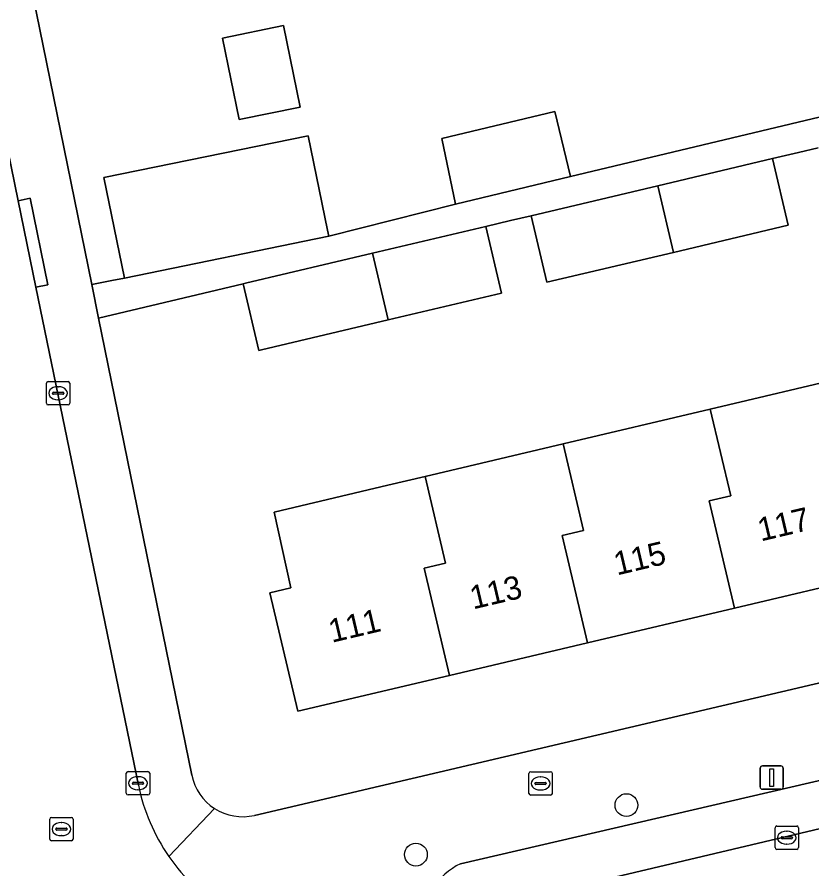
# Model space of a CAD drawing. Extents: x 162989 to 165008, y 383432 to 384338.
# Drawn here: x 164037.81 to 164071.85, y 384093.56 to 384130.05 of the extents above; entities that cross this region are included whole.
import ezdxf

# ---------------------------------------------------------------- set-up
doc = ezdxf.new("R2010")
doc.units = 0
for name, color, linetype in [('IMGEO_Boom', 7, 'Continuous'), ('IMGEO_Brandkraan', 7, 'Continuous'), ('IMGEO_Erf', 7, 'Continuous'), ('IMGEO_Kolk', 7, 'Continuous'), ('IMGEO_Lichtmast', 7, 'Continuous'), ('IMGEO_Pand', 7, 'Continuous'), ('IMGEO_Pand_nummerreeks', 7, 'Continuous'), ('IMGEO_Parkeervlak_open', 7, 'Continuous'), ('IMGEO_Rijbaan_lokaal_open', 7, 'Continuous'), ('IMGEO_Rioolput', 7, 'Continuous'), ('IMGEO_Voetpad_open', 7, 'Continuous')]:
    doc.layers.add(name, color=color, linetype=linetype)

msp = doc.modelspace()

# ---------------------------------------------------------------- linework, layer by layer
at = {"layer": 'IMGEO_Boom'}
for centre in [(164063.903, 384096.294), (164054.887, 384094.176)]:
    msp.add_circle(centre, 0.489, dxfattribs=at)
at = {"layer": 'IMGEO_Brandkraan'}
for p, q in [((164059.728, 384096.796), (164059.728, 384097.648)), ((164059.803, 384097.722), (164060.655, 384097.722)), ((164060.216, 384097.502), (164060.241, 384097.502)), ((164060.729, 384097.648), (164060.729, 384096.796)), ((164059.987, 384097.216), (164059.987, 384097.228)), ((164060.425, 384097.179), (164060.027, 384097.179)), ((164060.03, 384097.265), (164060.428, 384097.265)), ((164060.471, 384097.228), (164060.471, 384097.216)), ((164060.239, 384096.942), (164060.214, 384096.942)), ((164060.655, 384096.722), (164059.803, 384096.722))]:
    msp.add_line(p, q, dxfattribs=at)
for points in [[(164059.728, 384096.796), (164059.728, 384097.648)], [(164059.803, 384097.722), (164060.655, 384097.722)], [(164060.729, 384097.648), (164060.729, 384096.796)], [(164060.655, 384096.722), (164059.803, 384096.722)]]:
    msp.add_lwpolyline(points, dxfattribs=at)
for centre, radius, start, end in [((164059.805, 384097.646), 0.0765, 91.552, 178.448), ((164059.805, 384097.646), 0.0765, 91.552, 178.448), ((164060.653, 384097.646), 0.0765, 1.552, 88.448), ((164060.653, 384097.646), 0.0765, 1.552, 88.448), ((164060.027, 384097.225), 0.0403, 85.8775, 175.7526), ((164060.024, 384097.215), 0.0366, 178.938, 274.7102), ((164060.428, 384097.222), 0.043, 264.8664, 352.4533), ((164060.432, 384097.227), 0.0386, 1.7309, 96.639), ((164059.805, 384096.798), 0.0765, 181.552, 268.448), ((164059.805, 384096.798), 0.0765, 181.552, 268.448), ((164060.653, 384096.798), 0.0765, 271.552, 358.448), ((164060.653, 384096.798), 0.0765, 271.552, 358.448)]:
    msp.add_arc(centre, radius, start, end, dxfattribs=at)
for centre, major_axis, ratio, start_param, end_param in [((164060.215, 384097.222), (-0.387, 0.002), 0.722429, 4.712389, 7.853982), ((164060.24, 384097.222), (-0.39, 0.002), 0.717154, 1.570796, 4.712389)]:
    msp.add_ellipse(centre, major_axis=major_axis, ratio=ratio, start_param=start_param, end_param=end_param, dxfattribs=at)
at = {"layer": 'IMGEO_Erf'}
for points in [[(164034.043, 384152.9), (164036.135, 384142.418), (164037.434, 384136.117), (164041.007, 384118.587), (164041.87, 384118.763), (164042.404, 384118.872), (164041.526, 384123.17), (164050.28, 384124.959), (164051.105, 384120.919), (164051.158, 384120.661), (164056.588, 384122.039), (164056.003, 384124.847), (164060.842, 384126.009), (164061.512, 384123.221), (164109.536, 384134.694), (164108.928, 384137.405)], [(164048.815, 384108.848), (164053.682, 384109.998), (164055.278, 384110.375), (164061.193, 384111.772), (164067.492, 384113.26), (164073.527, 384114.685), (164079.695, 384116.142), (164085.575, 384117.531), (164091.825, 384119.007), (164098.076, 384120.483), (164104.231, 384121.937), (164110.326, 384123.377), (164116.505, 384124.836)], [(164072.107, 384124.444), (164071.274, 384124.247), (164070.161, 384123.984), (164070.834, 384121.132), (164065.913, 384119.968), (164060.499, 384118.688), (164059.827, 384121.539), (164058.941, 384121.329), (164057.88, 384121.078), (164058.553, 384118.227), (164053.7, 384117.079), (164048.271, 384115.795), (164048.16, 384115.769), (164047.487, 384118.62), (164041.299, 384117.155), (164045.289, 384097.575)], [(164047.969, 384095.856), (164108.017, 384109.946), (164108.511, 384110.062), (164145.589, 384118.98)], [(164117.551, 384116.309), (164111.371, 384114.849), (164105.276, 384113.409), (164099.121, 384111.956), (164092.87, 384110.479), (164086.62, 384109.003), (164080.74, 384107.614), (164074.573, 384106.157), (164068.537, 384104.732), (164062.239, 384103.244), (164056.323, 384101.847), (164049.834, 384100.314), (164048.635, 384105.39), (164049.537, 384105.603), (164048.815, 384108.848)]]:
    msp.add_lwpolyline(points, dxfattribs=at)
msp.add_lwpolyline([(164049.926, 384126.193), (164047.32, 384125.66), (164046.607, 384129.148), (164049.213, 384129.681)], close=True, dxfattribs=at)
for centre, radius, start, end in [((164047.459, 384098.013), 2.214, 191.4159, 237.362), ((164047.464, 384098.02), 2.222, 237.3449, 283.1421)]:
    msp.add_arc(centre, radius, start, end, dxfattribs=at)
at = {"layer": 'IMGEO_Kolk'}
for p, q in [((164039.064, 384113.51), (164039.064, 384114.362)), ((164039.139, 384114.436), (164039.991, 384114.436)), ((164040.065, 384114.362), (164040.065, 384113.51)), ((164039.323, 384113.93), (164039.323, 384113.942)), ((164039.761, 384113.893), (164039.363, 384113.893)), ((164039.366, 384113.979), (164039.764, 384113.979)), ((164039.552, 384114.216), (164039.577, 384114.216)), ((164039.807, 384113.942), (164039.807, 384113.93)), ((164039.575, 384113.656), (164039.55, 384113.656)), ((164039.991, 384113.436), (164039.139, 384113.436)), ((164042.485, 384096.806), (164042.485, 384097.658)), ((164042.56, 384097.732), (164043.412, 384097.732)), ((164042.973, 384097.512), (164042.998, 384097.512)), ((164043.486, 384097.658), (164043.486, 384096.806)), ((164042.744, 384097.226), (164042.744, 384097.238)), ((164043.182, 384097.189), (164042.784, 384097.189)), ((164042.787, 384097.275), (164043.185, 384097.275)), ((164043.228, 384097.238), (164043.228, 384097.226)), ((164042.996, 384096.952), (164042.971, 384096.952)), ((164043.412, 384096.732), (164042.56, 384096.732)), ((164070.266, 384094.474), (164070.266, 384095.326)), ((164070.341, 384095.4), (164071.193, 384095.4)), ((164071.267, 384095.326), (164071.267, 384094.474)), ((164070.568, 384094.943), (164070.966, 384094.943)), ((164070.754, 384095.18), (164070.779, 384095.18)), ((164070.525, 384094.894), (164070.525, 384094.906)), ((164070.963, 384094.857), (164070.565, 384094.857)), ((164070.777, 384094.62), (164070.752, 384094.62)), ((164071.009, 384094.906), (164071.009, 384094.894)), ((164071.193, 384094.4), (164070.341, 384094.4))]:
    msp.add_line(p, q, dxfattribs=at)
for points in [[(164039.064, 384113.51), (164039.064, 384114.362)], [(164039.139, 384114.436), (164039.991, 384114.436)], [(164040.065, 384114.362), (164040.065, 384113.51)], [(164039.991, 384113.436), (164039.139, 384113.436)], [(164042.485, 384096.806), (164042.485, 384097.658)], [(164042.56, 384097.732), (164043.412, 384097.732)], [(164043.486, 384097.658), (164043.486, 384096.806)], [(164043.412, 384096.732), (164042.56, 384096.732)], [(164070.266, 384094.474), (164070.266, 384095.326)], [(164070.341, 384095.4), (164071.193, 384095.4)], [(164071.267, 384095.326), (164071.267, 384094.474)], [(164071.193, 384094.4), (164070.341, 384094.4)]]:
    msp.add_lwpolyline(points, dxfattribs=at)
for centre, radius, start, end in [((164039.141, 384114.36), 0.0765, 91.552, 178.448), ((164039.141, 384114.36), 0.0765, 91.552, 178.448), ((164039.989, 384114.36), 0.0765, 1.552, 88.448), ((164039.989, 384114.36), 0.0765, 1.552, 88.448), ((164039.363, 384113.939), 0.0403, 85.8775, 175.7526), ((164039.36, 384113.929), 0.0366, 178.938, 274.7102), ((164039.764, 384113.936), 0.043, 264.8664, 352.4533), ((164039.768, 384113.941), 0.0386, 1.7309, 96.639), ((164039.141, 384113.512), 0.0765, 181.552, 268.448), ((164039.141, 384113.512), 0.0765, 181.552, 268.448), ((164039.989, 384113.512), 0.0765, 271.552, 358.448), ((164039.989, 384113.512), 0.0765, 271.552, 358.448), ((164042.562, 384097.656), 0.0765, 91.552, 178.448), ((164042.562, 384097.656), 0.0765, 91.552, 178.448), ((164043.41, 384097.656), 0.0765, 1.552, 88.448), ((164043.41, 384097.656), 0.0765, 1.552, 88.448), ((164042.784, 384097.235), 0.0403, 85.8775, 175.7526), ((164042.781, 384097.225), 0.0366, 178.938, 274.7102), ((164043.185, 384097.232), 0.043, 264.8664, 352.4533), ((164043.189, 384097.237), 0.0386, 1.7309, 96.639), ((164042.562, 384096.808), 0.0765, 181.552, 268.448), ((164042.562, 384096.808), 0.0765, 181.552, 268.448), ((164043.41, 384096.808), 0.0765, 271.552, 358.448), ((164043.41, 384096.808), 0.0765, 271.552, 358.448), ((164070.343, 384095.324), 0.0765, 91.552, 178.448), ((164070.343, 384095.324), 0.0765, 91.552, 178.448), ((164071.191, 384095.324), 0.0765, 1.552, 88.448), ((164071.191, 384095.324), 0.0765, 1.552, 88.448), ((164070.565, 384094.903), 0.0403, 85.8775, 175.7526), ((164070.97, 384094.905), 0.0386, 1.7309, 96.639), ((164070.562, 384094.893), 0.0366, 178.938, 274.7102), ((164070.966, 384094.9), 0.043, 264.8664, 352.4533), ((164070.343, 384094.476), 0.0765, 181.552, 268.448), ((164070.343, 384094.476), 0.0765, 181.552, 268.448), ((164071.191, 384094.476), 0.0765, 271.552, 358.448), ((164071.191, 384094.476), 0.0765, 271.552, 358.448)]:
    msp.add_arc(centre, radius, start, end, dxfattribs=at)
for centre, major_axis, ratio, start_param, end_param in [((164039.551, 384113.936), (-0.387, 0.002), 0.722429, 4.712389, 7.853982), ((164039.576, 384113.936), (-0.39, 0.002), 0.717154, 1.570796, 4.712389), ((164042.972, 384097.232), (-0.387, 0.002), 0.722429, 4.712389, 7.853982), ((164042.997, 384097.232), (-0.39, 0.002), 0.717154, 1.570796, 4.712389), ((164070.753, 384094.9), (-0.387, 0.002), 0.722429, 4.712389, 7.853982), ((164070.778, 384094.9), (-0.39, 0.002), 0.717154, 1.570796, 4.712389)]:
    msp.add_ellipse(centre, major_axis=major_axis, ratio=ratio, start_param=start_param, end_param=end_param, dxfattribs=at)
at = {"layer": 'IMGEO_Lichtmast'}
for p, q in [((164069.626, 384097.073), (164069.626, 384097.873)), ((164069.626, 384097.873), (164069.626, 384097.073)), ((164069.726, 384097.973), (164070.516, 384097.973)), ((164070.516, 384097.973), (164069.726, 384097.973)), ((164070.616, 384097.873), (164070.616, 384097.073)), ((164070.616, 384097.073), (164070.616, 384097.873)), ((164070.516, 384096.973), (164069.726, 384096.973)), ((164069.726, 384096.973), (164070.516, 384096.973))]:
    msp.add_line(p, q, dxfattribs=at)
msp.add_lwpolyline([(164070.046, 384097.848), (164070.196, 384097.848), (164070.196, 384097.098), (164070.046, 384097.098), (164070.046, 384097.848)], dxfattribs=at)
for centre, start, end in [((164069.726, 384097.873), 90, 180), ((164069.726, 384097.873), 90, 180), ((164070.516, 384097.873), 0, 90), ((164070.516, 384097.873), 360, 90), ((164069.726, 384097.073), 180, 270), ((164069.726, 384097.073), 180, 270), ((164070.516, 384097.073), 270, 0), ((164070.516, 384097.073), 270, 0)]:
    msp.add_arc(centre, 0.1, start, end, dxfattribs=at)
at = {"layer": 'IMGEO_Pand'}
for points in [[(164047.32, 384125.66), (164049.926, 384126.193), (164049.213, 384129.681), (164046.607, 384129.148)], [(164056.003, 384124.847), (164056.588, 384122.039), (164061.512, 384123.221), (164060.842, 384126.009)], [(164051.158, 384120.661), (164051.105, 384120.919), (164050.28, 384124.959), (164041.526, 384123.17), (164042.404, 384118.872)], [(164070.161, 384123.984), (164065.242, 384122.82), (164065.913, 384119.968), (164070.834, 384121.132)], [(164065.242, 384122.82), (164059.827, 384121.539), (164060.499, 384118.688), (164065.913, 384119.968)], [(164057.88, 384121.078), (164053.028, 384119.931), (164053.7, 384117.079), (164058.553, 384118.227)], [(164053.028, 384119.931), (164047.596, 384118.646), (164047.487, 384118.62), (164048.16, 384115.769), (164048.271, 384115.795), (164053.7, 384117.079)], [(164067.492, 384113.26), (164068.367, 384109.543), (164067.452, 384109.328), (164068.537, 384104.732), (164074.573, 384106.157), (164073.488, 384110.753), (164074.403, 384110.968), (164073.527, 384114.685)], [(164061.193, 384111.772), (164062.069, 384108.055), (164061.154, 384107.84), (164062.239, 384103.244), (164068.537, 384104.732), (164067.452, 384109.328), (164068.367, 384109.543), (164067.492, 384113.26)], [(164061.193, 384111.772), (164055.278, 384110.375), (164056.153, 384106.658), (164055.238, 384106.443), (164056.323, 384101.847), (164062.239, 384103.244), (164061.154, 384107.84), (164062.069, 384108.055)], [(164055.278, 384110.375), (164053.682, 384109.998), (164048.815, 384108.848), (164049.537, 384105.603), (164048.635, 384105.39), (164049.834, 384100.314), (164056.323, 384101.847), (164055.238, 384106.443), (164056.153, 384106.658)]]:
    msp.add_lwpolyline(points, close=True, dxfattribs=at)
at = {"layer": 'IMGEO_Parkeervlak_open'}
for points in [[(164053.942, 384090.968), (164057.368, 384091.778), (164109.462, 384104.102), (164142.035, 384111.808), (164145.251, 384112.569), (164144.592, 384112.659), (164142.884, 384113.298)], [(164141.673, 384113.491), (164138.108, 384112.663), (164109.015, 384105.907), (164056.796, 384093.781)]]:
    msp.add_lwpolyline(points, dxfattribs=at)
msp.add_arc((164058.006, 384091.235), 2.818, 115.4184, 148.0231, dxfattribs=at)
at = {"layer": 'IMGEO_Rijbaan_lokaal_open'}
msp.add_lwpolyline([(164043.001, 384097.155), (164038.615, 384118.477), (164037.853, 384122.18), (164036.643, 384128.061), (164029.875, 384126.661), (164035.685, 384098.569), (164035.885, 384097.602)], dxfattribs=at)
msp.add_lwpolyline([(164143.674, 384105.076), (164142.035, 384111.808), (164109.462, 384104.102), (164057.368, 384091.778), (164058.981, 384084.948), (164059.029, 384084.745), (164078.787, 384089.657), (164079.104, 384089.76), (164079.241, 384089.804), (164079.488, 384089.851), (164079.752, 384089.901), (164111.13, 384097.35)], close=True, dxfattribs=at)
for centre, radius, start, end in [((164051.131, 384098.819), 8.298, 191.5706, 214.7454), ((164051.117, 384098.814), 8.284, 214.7661, 237.9809)]:
    msp.add_arc(centre, radius, start, end, dxfattribs=at)
at = {"layer": 'IMGEO_Rioolput'}
for p, q in [((164039.206, 384094.841), (164039.206, 384095.693)), ((164039.281, 384095.767), (164040.133, 384095.767)), ((164040.207, 384095.693), (164040.207, 384094.841)), ((164039.508, 384095.31), (164039.906, 384095.31)), ((164039.694, 384095.547), (164039.719, 384095.547)), ((164039.465, 384095.261), (164039.465, 384095.273)), ((164039.903, 384095.224), (164039.505, 384095.224)), ((164039.717, 384094.987), (164039.692, 384094.987)), ((164039.949, 384095.273), (164039.949, 384095.261)), ((164040.133, 384094.767), (164039.281, 384094.767))]:
    msp.add_line(p, q, dxfattribs=at)
for points in [[(164039.206, 384094.841), (164039.206, 384095.693)], [(164039.281, 384095.767), (164040.133, 384095.767)], [(164040.207, 384095.693), (164040.207, 384094.841)], [(164040.133, 384094.767), (164039.281, 384094.767)]]:
    msp.add_lwpolyline(points, dxfattribs=at)
for centre, radius, start, end in [((164039.283, 384095.691), 0.0765, 91.552, 178.448), ((164039.283, 384095.691), 0.0765, 91.552, 178.448), ((164040.131, 384095.691), 0.0765, 1.552, 88.448), ((164040.131, 384095.691), 0.0765, 1.552, 88.448), ((164039.505, 384095.27), 0.0403, 85.8775, 175.7526), ((164039.91, 384095.272), 0.0386, 1.7309, 96.639), ((164039.502, 384095.26), 0.0366, 178.938, 274.7102), ((164039.906, 384095.267), 0.043, 264.8664, 352.4533), ((164039.283, 384094.843), 0.0765, 181.552, 268.448), ((164039.283, 384094.843), 0.0765, 181.552, 268.448), ((164040.131, 384094.843), 0.0765, 271.552, 358.448), ((164040.131, 384094.843), 0.0765, 271.552, 358.448)]:
    msp.add_arc(centre, radius, start, end, dxfattribs=at)
for centre, major_axis, ratio, start_param, end_param in [((164039.693, 384095.267), (-0.387, 0.002), 0.722429, 4.712389, 7.853982), ((164039.718, 384095.267), (-0.39, 0.002), 0.717154, 1.570796, 4.712389)]:
    msp.add_ellipse(centre, major_axis=major_axis, ratio=ratio, start_param=start_param, end_param=end_param, dxfattribs=at)
at = {"layer": 'IMGEO_Voetpad_open'}
for points in [[(164041.299, 384117.155), (164041.007, 384118.587), (164037.434, 384136.117), (164036.135, 384142.418), (164034.043, 384152.9)], [(164032.149, 384149.912), (164035.66, 384132.841), (164036.643, 384128.061), (164037.853, 384122.18), (164038.366, 384122.285), (164039.125, 384118.581), (164038.615, 384118.477), (164043.001, 384097.155)], [(164262.257, 384146.094), (164259.897, 384145.876), (164256.831, 384145.216), (164251.782, 384144.02), (164238.943, 384140.993), (164237.555, 384140.666), (164236.651, 384140.453), (164149.697, 384119.951), (164145.589, 384118.98), (164108.511, 384110.062), (164108.017, 384109.946), (164047.969, 384095.856)], [(164109.536, 384134.694), (164061.512, 384123.221), (164056.588, 384122.039), (164051.158, 384120.661), (164042.404, 384118.872), (164041.87, 384118.763), (164041.007, 384118.587), (164041.299, 384117.155), (164047.487, 384118.62), (164047.596, 384118.646), (164053.028, 384119.931), (164057.88, 384121.078), (164058.941, 384121.329), (164059.827, 384121.539), (164065.242, 384122.82), (164070.161, 384123.984), (164071.274, 384124.247), (164072.107, 384124.444)], [(164045.289, 384097.575), (164041.299, 384117.155)], [(164056.796, 384093.781), (164109.015, 384105.907), (164138.108, 384112.663), (164137.996, 384113.15), (164141.561, 384113.978), (164141.673, 384113.491)], [(164046.265, 384096.149), (164044.312, 384094.09)], [(164044.312, 384094.09), (164046.265, 384096.149)]]:
    msp.add_lwpolyline(points, dxfattribs=at)
msp.add_lwpolyline([(164038.615, 384118.477), (164039.125, 384118.581), (164038.366, 384122.285), (164037.853, 384122.18)], close=True, dxfattribs=at)
for centre, radius, start, end in [((164047.459, 384098.013), 2.214, 191.4159, 237.362), ((164051.131, 384098.819), 8.298, 191.5706, 214.7454), ((164047.464, 384098.02), 2.222, 237.3449, 283.1421), ((164051.117, 384098.814), 8.284, 214.7661, 237.9809), ((164058.006, 384091.235), 2.818, 115.4184, 148.0231)]:
    msp.add_arc(centre, radius, start, end, dxfattribs=at)

# ---------------------------------------------------------------- texts
at = {"layer": 'IMGEO_Pand_nummerreeks'}
for s, p in [('117', (164069.656, 384107.585)), ('115', (164063.495, 384106.13)), ('113', (164057.333, 384104.674)), ('111', (164051.282, 384103.245))]:
    msp.add_text(s, height=1, rotation=13.2896, dxfattribs=at).set_placement(p)

doc.saveas('drawing.dxf')
